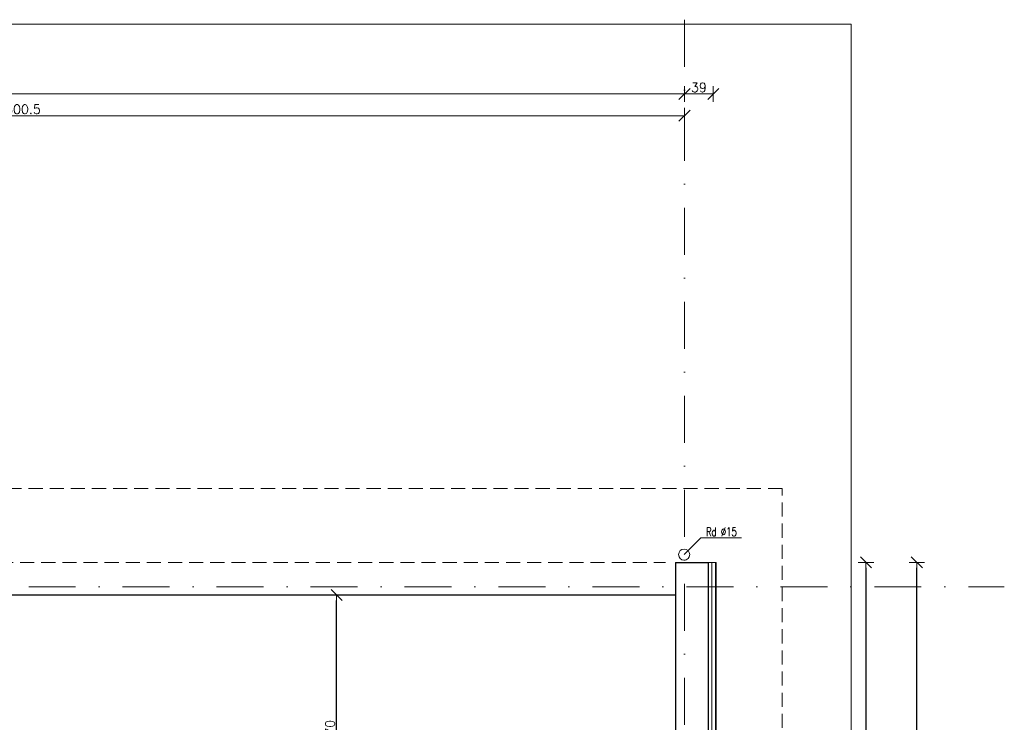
# Model space of a CAD drawing. Header units: millimetres. Extents: x 23192 to 177760, y -399809 to -79279.
# Tile 805 of 822: x 90152 to 91484, y -194524 to -193574. Entities that reach past the tile are written whole.
import ezdxf

# ---------------------------------------------------------------- set-up
doc = ezdxf.new("R2010")
doc.units = ezdxf.units.MM
doc.linetypes.add('DASHDOT', pattern=[25.4, 12.7, -6.35, 0, -6.35])
doc.linetypes.add('HIDDEN', pattern=[9.525, 6.35, -3.175])
doc.layers.get('0').update_dxf_attribs({"lineweight": 0})
for name, color, linetype, lineweight in [('!! 0_ Istn-sciany', 3, 'Continuous', 30), ('!! 0_ Istn-widok', 1, 'Continuous', 15), ('!! 0_ Opis', 8, 'Continuous', 13), ('!! 0_Osie', 1, 'DASHDOT', 13), ('!! 1_ tynk zewn  - nowy', 21, 'Continuous', 20), ('!! 2_ remont Ocieplenie', 4, 'ZIGZAG', 5), ('!! wymiary osi', 250, 'Continuous', 9), ('0-osie-liniA', 14, 'DASHDOT', 5)]:
    doc.layers.add(name, color=color, linetype=linetype, lineweight=lineweight)
doc.layers.add('!! 0_ramki', color=66, linetype='Continuous', lineweight=9, plot=False)
doc.layers.add('Powierzchnia', color=140, linetype='Continuous', lineweight=5, plot=False)
doc.styles.add('ARCHETYP', font='romans.shx', dxfattribs={"height": 15})
doc.styles.add('TXT', font='simplex.shx')
doc.linetypes.add('ZIGZAG', pattern='A,0.00254,-5.08,[131,ltypeshp.shx,S=5.08,R=0,X=-5.08,Y=0],-10.16,[131,ltypeshp.shx,S=5.08,R=180,X=5.08,Y=0],-5.08', length=20.32254)
doc.dimstyles.new('DIM50', dxfattribs={"dimscale": 5, "dimtxt": 2.5, "dimasz": 1.5, "dimexe": 0, "dimexo": 0, "dimgap": 0.5, "dimtad": 1, "dimdec": 4, "dimrnd": 0.5, "dimdsep": 46, "dimtxsty": 'TXT', "dimblk1": 'TICK1', "dimblk2": 'TICK1', "dimsah": 1, "dimcen": 0, "dimse1": 1, "dimse2": 1, "dimclrd": 1, "dimclre": 7, "dimclrt": 9, "dimadec": 0, "dimazin": 0, "dimtfac": 1, "dimtdec": 4, "dimtmove": 2, "dimatfit": 3, "dimldrblk": 'TICK1', "dimfxl": 1, "dimtolj": 1, "dimarcsym": 0})

# ---------------------------------------------------------------- blocks, each defined once
blk = doc.blocks.new('TICK1')
at = {"color": 2}
blk.add_line((-1, -1), (1, 1), dxfattribs=at)
at = {"color": 0}
for p, q in [((0, 0), (-1, 0)), ((0, -1.4), (0, 1.4))]:
    blk.add_line(p, q, dxfattribs=at)
blk = doc.blocks.new('*D3757')
at = {"layer": '!! wymiary osi', "color": 1, "lineweight": -2, "transparency": 16777216}
blk.add_line((48925.2, -193735.9), (54984.2, -193735.9), dxfattribs=at)
at = {"layer": 'DEFPOINTS', "color": 0, "transparency": 16777216}
for p in [(48917.7, -193635.5), (54991.7, -193635.5), (54991.7, -193735.9)]:
    blk.add_point(p, dxfattribs=at)
at = {"layer": '!! wymiary osi', "color": 1, "lineweight": -2, "transparency": 16777216, "xscale": 7.5, "yscale": 7.5, "zscale": 7.5, "rotation": 180}
blk.add_blockref('TICK1', (48917.7, -193735.9), dxfattribs=at)
at = {"layer": '!! wymiary osi', "color": 1, "lineweight": -2, "transparency": 16777216, "xscale": 7.5, "yscale": 7.5, "zscale": 7.5}
blk.add_blockref('TICK1', (54991.7, -193735.9), dxfattribs=at)
at = {"layer": '!! wymiary osi', "color": 9, "transparency": 16777216, "insert": (51954.7, -193727.1), "char_height": 12.5, "attachment_point": 5, "style": 'TXT'}
blk.add_mtext('\\A1;6074', dxfattribs=at)
blk = doc.blocks.new('*D3763')
at = {"layer": '!! wymiary osi', "color": 1, "lineweight": -2, "transparency": 16777216}
blk.add_line((53198.7, -193765.3), (54984.2, -193765.3), dxfattribs=at)
at = {"layer": 'DEFPOINTS', "color": 0, "transparency": 16777216}
for p in [(53191.2, -193765.3), (54991.7, -193765.3), (54991.7, -193765.3)]:
    blk.add_point(p, dxfattribs=at)
at = {"layer": '!! wymiary osi', "color": 1, "lineweight": -2, "transparency": 16777216, "xscale": 7.5, "yscale": 7.5, "zscale": 7.5, "rotation": 180}
blk.add_blockref('TICK1', (53191.2, -193765.3), dxfattribs=at)
at = {"layer": '!! wymiary osi', "color": 1, "lineweight": -2, "transparency": 16777216, "xscale": 7.5, "yscale": 7.5, "zscale": 7.5}
blk.add_blockref('TICK1', (54991.7, -193765.3), dxfattribs=at)
at = {"layer": '!! wymiary osi', "color": 9, "transparency": 16777216, "insert": (54091.5, -193756.5), "char_height": 12.5, "attachment_point": 5, "style": 'TXT'}
blk.add_mtext('\\A1;1800.5', dxfattribs=at)
blk = doc.blocks.new('*D3787')
at = {"layer": '!! wymiary osi', "color": 1, "lineweight": -2, "transparency": 16777216}
blk.add_line((55023.2, -193735.9), (54999.2, -193735.9), dxfattribs=at)
at = {"layer": 'DEFPOINTS', "color": 0, "transparency": 16777216}
for p in [(54991.7, -193735.9), (54991.7, -194402.1), (55030.7, -194402.1)]:
    blk.add_point(p, dxfattribs=at)
at = {"layer": '!! wymiary osi', "color": 1, "lineweight": -2, "transparency": 16777216, "xscale": 7.5, "yscale": 7.5, "zscale": 7.5, "rotation": 180}
blk.add_blockref('TICK1', (54991.7, -193735.9), dxfattribs=at)
at = {"layer": '!! wymiary osi', "color": 1, "lineweight": -2, "transparency": 16777216, "xscale": 7.5, "yscale": 7.5, "zscale": 7.5}
blk.add_blockref('TICK1', (55030.7, -193735.9), dxfattribs=at)
at = {"layer": '!! wymiary osi', "color": 9, "transparency": 16777216, "insert": (55011.2, -193727.1), "char_height": 12.5, "attachment_point": 5, "style": 'TXT'}
blk.add_mtext('\\A1;39', dxfattribs=at)
blk = doc.blocks.new('*D3556')
at = {"layer": '!! wymiary osi', "color": 1, "lineweight": -2, "transparency": 16777216}
blk.add_line((90580.6, -194714.1), (90580.6, -194359.1), dxfattribs=at)
at = {"layer": 'DEFPOINTS', "color": 0, "transparency": 16777216}
for p in [(90496.3, -194351.6), (90580.6, -194351.6), (90496.3, -194721.6)]:
    blk.add_point(p, dxfattribs=at)
at = {"layer": '!! wymiary osi', "color": 1, "lineweight": -2, "transparency": 16777216, "xscale": 7.5, "yscale": 7.5, "zscale": 7.5}
for p, rotation in [((90580.6, -194351.6), 90), ((90580.6, -194721.6), 270)]:
    blk.add_blockref('TICK1', p, dxfattribs=dict(at, rotation=rotation))
at = {"layer": '!! wymiary osi', "color": 9, "transparency": 16777216, "insert": (90571.9, -194536.6), "char_height": 12.5, "attachment_point": 5, "rotation": 90, "style": 'TXT'}
blk.add_mtext('\\A1;370', dxfattribs=at)
blk = doc.blocks.new('*D3577')
at = {"layer": '!! 1_ tynk zewn  - nowy', "color": 1, "lineweight": -2, "transparency": 16777216}
blk.add_line((91365.5, -195624.1), (91365.5, -194315.1), dxfattribs=at)
at = {"layer": 'DEFPOINTS', "color": 0, "transparency": 16777216}
for p in [(91094.3, -194307.6), (91365.5, -194307.6), (91094.3, -195631.6)]:
    blk.add_point(p, dxfattribs=at)
at = {"layer": '!! 1_ tynk zewn  - nowy', "color": 1, "lineweight": -2, "transparency": 16777216, "xscale": 7.5, "yscale": 7.5, "zscale": 7.5}
for p, rotation in [((91365.5, -194307.6), 90), ((91365.5, -195631.6), 270)]:
    blk.add_blockref('TICK1', p, dxfattribs=dict(at, rotation=rotation))
at = {"layer": '!! 1_ tynk zewn  - nowy', "color": 9, "transparency": 16777216, "insert": (91356.7, -194969.6), "char_height": 12.5, "attachment_point": 5, "rotation": 90, "style": 'TXT'}
blk.add_mtext('\\A1;1324', dxfattribs=at)
blk = doc.blocks.new('*D3578')
at = {"layer": '!! wymiary osi', "color": 1, "lineweight": -2, "transparency": 16777216}
blk.add_line((91296.7, -194315.1), (91296.7, -194901.1), dxfattribs=at)
at = {"layer": 'DEFPOINTS', "color": 0, "transparency": 16777216}
for p in [(91039.3, -194307.6), (91039.3, -194908.6), (91296.7, -194908.6)]:
    blk.add_point(p, dxfattribs=at)
at = {"layer": '!! wymiary osi', "color": 1, "lineweight": -2, "transparency": 16777216, "xscale": 7.5, "yscale": 7.5, "zscale": 7.5}
for p, rotation in [((91296.7, -194307.6), 90), ((91296.7, -194908.6), 270)]:
    blk.add_blockref('TICK1', p, dxfattribs=dict(at, rotation=rotation))
at = {"layer": '!! wymiary osi', "color": 9, "transparency": 16777216, "insert": (91287.9, -194608.1), "char_height": 12.5, "attachment_point": 5, "rotation": 90, "style": 'TXT'}
blk.add_mtext('\\A1;601', dxfattribs=at)
blk = doc.blocks.new('BLOK OSI')
at = {"layer": '0-osie-liniA', "ltscale": 5}
for points in [[(54991.71142, -193635.47368), (54991.71142, -195993.9543)], [(48639.33021, -194402.0883), (55424.2848, -194402.0883)]]:
    blk.add_lwpolyline(points, dxfattribs=at)
at = {"layer": '!! wymiary osi'}
dim = blk.add_aligned_dim(p1=(48917.71142, -193635.47368), p2=(54991.71142, -193635.47368), distance=-100.4179, dimstyle='DIM50', dxfattribs=at)
dim.commit()
dim.dimension.update_dxf_attribs({"geometry": '*D3757', "text_midpoint": (51954.71142, -193727.14158)})
for base, p1, p2, picture, middle in [((54991.71142, -193735.89158), (55030.71142, -194402.0883), (54991.71142, -194402.0883), '*D3787', (55011.21142, -193727.14158)), ((54991.71142, -193765.29711), (53191.21142, -193765.29711), (54991.71142, -193765.29711), '*D3763', (54091.46142, -193756.54711))]:
    dim = blk.add_linear_dim(base=base, p1=p1, p2=p2, dimstyle='DIM50', dxfattribs=at)
    dim.commit()
    dim.dimension.update_dxf_attribs({"geometry": picture, "text_midpoint": middle})

msp = doc.modelspace()

# ---------------------------------------------------------------- linework, layer by layer
at = {"layer": '!! 0_ Istn-sciany'}
for points in [[(91039.25413, -194307.5883), (91039.25413, -195479.5883)], [(91039.25413, -194307.5883), (91083.25413, -194307.5883)], [(91083.25413, -194307.5883), (91083.25413, -195631.5883)], [(88651.30497, -194351.5883), (91039.25413, -194351.5883)]]:
    msp.add_lwpolyline(points, dxfattribs=at)
at = {"layer": '!! 0_ Istn-widok', "linetype": 'HIDDEN', "ltscale": 3}
for points in [[(89388.25413, -195731.5883), (91183.25413, -195731.5883), (91183.25413, -194207.5883), (88983.25413, -194207.5883)], [(88695.30497, -194307.5883), (91025.70548, -194307.5883)]]:
    msp.add_lwpolyline(points, dxfattribs=at)
at = {"layer": '!! 0_ Istn-widok'}
msp.add_circle((91050.76073, -194297.0883), 7.5, dxfattribs=at)
at = {"layer": '!! 0_ Opis'}
for points in [[(91073.39793, -194274.4511), (91050.76073, -194297.0883)], [(91073.39793, -194274.4511), (91128.28326, -194274.4511)]]:
    msp.add_lwpolyline(points, dxfattribs=at)
at = {"layer": '!! 0_ramki'}
msp.add_lwpolyline([(84698.61282, -193580.04115), (91276.86035, -193580.04115), (91276.86035, -199931.34763), (84698.61282, -199931.34763)], close=True, dxfattribs=at)
at = {"layer": '!! 1_ tynk zewn  - nowy'}
for points in [[(91094.25413, -194307.5883), (91083.25413, -194307.5883)], [(91093.25413, -194307.5883), (91093.25413, -195631.5883)], [(91094.25413, -194307.5883), (91094.25413, -195631.5883)]]:
    msp.add_lwpolyline(points, dxfattribs=at)
at = {"layer": '!! 2_ remont Ocieplenie', "linetype": 'ZIGZAG', "ltscale": 0.75}
msp.add_lwpolyline([(91088.25413, -194307.5883), (91088.25413, -195631.5883)], dxfattribs=at)
at = {"layer": 'Powierzchnia'}
msp.add_lwpolyline([(90496.25413, -194721.5883), (90496.25413, -194908.5883), (91039.25413, -194908.5883), (91039.25413, -194351.5883), (88507.27955, -194351.5883), (88507.27955, -194721.5883)], close=True, dxfattribs=at)

# ---------------------------------------------------------------- block references
at = {"layer": '!! 0_Osie'}
msp.add_blockref('BLOK OSI', (36059.54271, 61.46017), dxfattribs=at)

# ---------------------------------------------------------------- texts
at = {"layer": '!! 0_ Opis', "style": 'ARCHETYP', "width": 0.7}
msp.add_text('Rd %%C15', height=12, rotation=0.00000004, dxfattribs=at).set_placement((91080.24357, -194272.27771))

# ---------------------------------------------------------------- dimensions: what is measured, and where the dimension line sits
at = {"layer": '!! 1_ tynk zewn  - nowy'}
dim = msp.add_linear_dim(base=(91365.48009, -194307.5883), p1=(91094.25413, -195631.5883), p2=(91094.25413, -194307.5883), angle=90, dimstyle='DIM50', dxfattribs=at)
dim.commit()
dim.dimension.update_dxf_attribs({"geometry": '*D3577', "text_midpoint": (91356.73009, -194969.5883)})
at = {"layer": '!! wymiary osi'}
for base, p1, p2, picture, middle in [((91296.66634, -194908.5883), (91039.25413, -194307.5883), (91039.25413, -194908.5883), '*D3578', (91287.91634, -194608.0883)), ((90580.60397, -194351.5883), (90496.25413, -194721.5883), (90496.25413, -194351.5883), '*D3556', (90571.85397, -194536.5883))]:
    dim = msp.add_linear_dim(base=base, p1=p1, p2=p2, angle=90, dimstyle='DIM50', dxfattribs=at)
    dim.commit()
    dim.dimension.update_dxf_attribs({"geometry": picture, "text_midpoint": middle})

doc.saveas('drawing.dxf')
